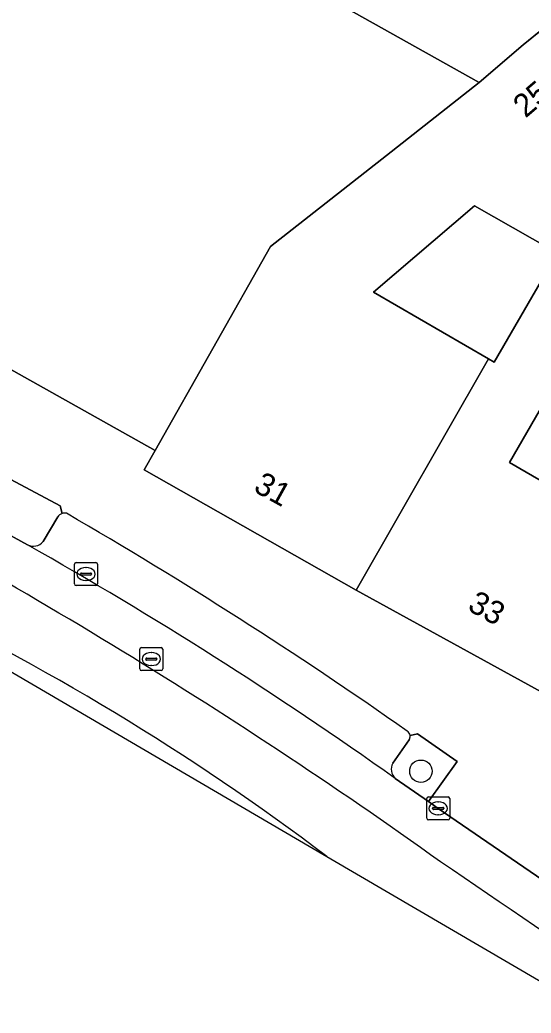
# Model space of a CAD drawing. Extents: x 161771 to 163125, y 382475 to 383179.
# Drawn here: x 161938.58 to 161960.76, y 382804.07 to 382847.18 of the extents above; entities that cross this region are included whole.
import ezdxf

# ---------------------------------------------------------------- set-up
doc = ezdxf.new("R2010")
doc.units = 0
for name, color, linetype in [('IMGEO_Boom', 7, 'Continuous'), ('IMGEO_Erf', 7, 'Continuous'), ('IMGEO_Groenvoorziening', 7, 'Continuous'), ('IMGEO_Kolk', 7, 'Continuous'), ('IMGEO_Pand', 7, 'Continuous'), ('IMGEO_Pand_nummerreeks', 7, 'Continuous'), ('IMGEO_Parkeervlak_open', 7, 'Continuous'), ('IMGEO_Rijbaan_lokaal_gesloten', 7, 'Continuous'), ('IMGEO_Rijbaan_lokaal_open', 7, 'Continuous'), ('IMGEO_Rioolput', 7, 'Continuous'), ('IMGEO_Voetpad_open', 7, 'Continuous')]:
    doc.layers.add(name, color=color, linetype=linetype)

msp = doc.modelspace()

# ---------------------------------------------------------------- linework, layer by layer
at = {"layer": 'IMGEO_Boom'}
msp.add_circle((161955.977, 382814.57), 0.489, dxfattribs=at)
at = {"layer": 'IMGEO_Erf'}
for points in [[(161968.728, 382852.865), (161960.405, 382846.092), (161961.238, 382846.769)], [(161962.488, 382836.719), (161958.294, 382839.117), (161953.924, 382835.358), (161958.915, 382832.47), (161959.161, 382832.328), (161961.207, 382835.864)], [(161963.586, 382834.487), (161959.813, 382827.965), (161966.426, 382824.139)]]:
    msp.add_lwpolyline(points, dxfattribs=at)
at = {"layer": 'IMGEO_Groenvoorziening'}
for points in [[(161940.409, 382825.753), (161940.331, 382826.089), (161937.087, 382827.816), (161936.776, 382827.755)], [(161936.32, 382825.81), (161938.902, 382824.399)], [(161939.582, 382824.537), (161940.222, 382825.606)], [(161954.859, 382814.256), (161956.311, 382813.259), (161957.542, 382814.993), (161955.832, 382816.19), (161955.504, 382816.122)], [(161955.465, 382815.928), (161954.756, 382814.922)]]:
    msp.add_lwpolyline(points, dxfattribs=at)
for centre, radius, start, end in [((161940.529, 382825.408), 0.365, 109.1626, 147.1789), ((161939.156, 382824.89), 0.553, 242.632, 320.3118), ((161955.223, 382816.078), 0.285, 328.2936, 8.973), ((161955.257, 382814.659), 0.566, 152.2887, 225.2941)]:
    msp.add_arc(centre, radius, start, end, dxfattribs=at)
at = {"layer": 'IMGEO_Kolk'}
for p, q in [((161940.945, 382822.705), (161940.945, 382823.557)), ((161941.02, 382823.631), (161941.872, 382823.631)), ((161941.433, 382823.411), (161941.458, 382823.411)), ((161941.946, 382823.557), (161941.946, 382822.705)), ((161941.204, 382823.125), (161941.204, 382823.137)), ((161941.642, 382823.088), (161941.244, 382823.088)), ((161941.247, 382823.174), (161941.645, 382823.174)), ((161941.456, 382822.851), (161941.431, 382822.851)), ((161941.688, 382823.137), (161941.688, 382823.125)), ((161941.872, 382822.631), (161941.02, 382822.631)), ((161956.226, 382812.533), (161956.226, 382813.385)), ((161956.301, 382813.459), (161957.153, 382813.459)), ((161957.227, 382813.385), (161957.227, 382812.533)), ((161956.485, 382812.953), (161956.485, 382812.965)), ((161956.528, 382813.002), (161956.926, 382813.002)), ((161956.714, 382813.239), (161956.739, 382813.239)), ((161956.969, 382812.965), (161956.969, 382812.953)), ((161956.923, 382812.916), (161956.525, 382812.916)), ((161956.737, 382812.679), (161956.712, 382812.679)), ((161957.153, 382812.459), (161956.301, 382812.459))]:
    msp.add_line(p, q, dxfattribs=at)
for points in [[(161940.945, 382822.705), (161940.945, 382823.557)], [(161941.02, 382823.631), (161941.872, 382823.631)], [(161941.946, 382823.557), (161941.946, 382822.705)], [(161941.872, 382822.631), (161941.02, 382822.631)], [(161956.226, 382812.533), (161956.226, 382813.385)], [(161956.301, 382813.459), (161957.153, 382813.459)], [(161957.227, 382813.385), (161957.227, 382812.533)], [(161957.153, 382812.459), (161956.301, 382812.459)]]:
    msp.add_lwpolyline(points, dxfattribs=at)
for centre, radius, start, end in [((161941.022, 382823.555), 0.0765, 91.552, 178.448), ((161941.022, 382823.555), 0.0765, 91.552, 178.448), ((161941.87, 382823.555), 0.0765, 1.552, 88.448), ((161941.87, 382823.555), 0.0765, 1.552, 88.448), ((161941.244, 382823.134), 0.0403, 85.8775, 175.7526), ((161941.241, 382823.124), 0.0366, 178.938, 274.7102), ((161941.645, 382823.131), 0.043, 264.8664, 352.4533), ((161941.649, 382823.136), 0.0386, 1.7309, 96.639), ((161941.022, 382822.707), 0.0765, 181.552, 268.448), ((161941.022, 382822.707), 0.0765, 181.552, 268.448), ((161941.87, 382822.707), 0.0765, 271.552, 358.448), ((161941.87, 382822.707), 0.0765, 271.552, 358.448), ((161956.303, 382813.383), 0.0765, 91.552, 178.448), ((161956.303, 382813.383), 0.0765, 91.552, 178.448), ((161957.151, 382813.383), 0.0765, 1.552, 88.448), ((161957.151, 382813.383), 0.0765, 1.552, 88.448), ((161956.525, 382812.962), 0.0403, 85.8775, 175.7526), ((161956.522, 382812.952), 0.0366, 178.938, 274.7102), ((161956.926, 382812.959), 0.043, 264.8664, 352.4533), ((161956.93, 382812.964), 0.0386, 1.7309, 96.639), ((161956.303, 382812.535), 0.0765, 181.552, 268.448), ((161956.303, 382812.535), 0.0765, 181.552, 268.448), ((161957.151, 382812.535), 0.0765, 271.552, 358.448), ((161957.151, 382812.535), 0.0765, 271.552, 358.448)]:
    msp.add_arc(centre, radius, start, end, dxfattribs=at)
for centre, major_axis, ratio, start_param, end_param in [((161941.432, 382823.131), (-0.387, 0.002), 0.722429, 4.712389, 7.853982), ((161941.457, 382823.131), (-0.39, 0.002), 0.717154, 1.570796, 4.712389), ((161956.713, 382812.959), (-0.387, 0.002), 0.722429, 4.712389, 7.853982), ((161956.738, 382812.959), (-0.39, 0.002), 0.717154, 1.570796, 4.712389)]:
    msp.add_ellipse(centre, major_axis=major_axis, ratio=ratio, start_param=start_param, end_param=end_param, dxfattribs=at)
at = {"layer": 'IMGEO_Pand'}
for points in [[(161938.172, 382855.87), (161935.571, 382851.327), (161925.788, 382856.766), (161923.225, 382854.706), (161921.507, 382853.326), (161918.6, 382851.014), (161914.919, 382848.172), (161915.064, 382843.832), (161919.34, 382841.346), (161919.878, 382842.285), (161944.451, 382828.498), (161949.455, 382837.351), (161954.479, 382841.299), (161958.508, 382844.465)], [(161958.915, 382832.47), (161953.924, 382835.358), (161958.294, 382839.117), (161962.488, 382836.719), (161962.771, 382836.845), (161966.134, 382834.922), (161972.054, 382840.15), (161965.278, 382848.079), (161962.308, 382845.524), (161961.238, 382846.769), (161960.405, 382846.092), (161958.508, 382844.465), (161954.479, 382841.299), (161949.455, 382837.351), (161944.451, 382828.498), (161943.963, 382827.66), (161953.171, 382822.43)], [(161959.813, 382827.965), (161963.586, 382834.487), (161961.207, 382835.864), (161959.161, 382832.328), (161958.915, 382832.47), (161953.171, 382822.43), (161962.509, 382817.293), (161965.007, 382821.675), (161966.426, 382824.139)]]:
    msp.add_lwpolyline(points, close=True, dxfattribs=at)
at = {"layer": 'IMGEO_Parkeervlak_open'}
for points in [[(161940.222, 382825.606), (161939.582, 382824.537)], [(161954.756, 382814.922), (161955.465, 382815.928)]]:
    msp.add_lwpolyline(points, dxfattribs=at)
for centre, radius, start, end in [((161940.529, 382825.408), 0.365, 109.1626, 147.1789), ((161940.53, 382825.413), 0.36, 78.0782, 109.55), ((161837.872, 382648.86), 204.571, 54.94016, 59.85546), ((161939.156, 382824.89), 0.553, 242.632, 320.3118), ((161849.68, 382666.411), 181.441, 54.57136, 60.54483), ((161955.226, 382816.08), 0.281, 8.5175, 55.7625), ((161955.223, 382816.078), 0.285, 328.2936, 8.973), ((161955.257, 382814.659), 0.566, 152.2887, 225.2941)]:
    msp.add_arc(centre, radius, start, end, dxfattribs=at)
at = {"layer": 'IMGEO_Rijbaan_lokaal_gesloten'}
for points in [[(161938.902, 382824.399), (161936.32, 382825.81), (161925.01, 382831.862), (161924.749, 382831.998)], [(161919.366, 382825.762), (161932.388, 382822.292), (161951.892, 382810.876)], [(161956.311, 382813.259), (161954.859, 382814.256)], [(161968.592, 382804.746), (161967.125, 382805.772), (161962.834, 382808.772), (161956.727, 382812.959), (161956.311, 382813.259)]]:
    msp.add_lwpolyline(points, dxfattribs=at)
for centre, radius, start, end in [((161886.934, 382724.948), 107.718, 52.91192, 76.55194), ((161822.897, 382623.343), 230.256, 54.43143, 62.94481), ((161849.68, 382666.411), 181.441, 54.57136, 60.54483), ((161663.73, 382376.996), 523.406, 51.63204, 55.9449)]:
    msp.add_arc(centre, radius, start, end, dxfattribs=at)
at = {"layer": 'IMGEO_Rijbaan_lokaal_open'}
for points in [[(161965.723, 382871.957), (161958.264, 382865.896), (161950.82, 382859.847), (161946.938, 382856.692), (161935.925, 382862.875), (161934.42, 382863.739), (161930.217, 382860.359), (161938.172, 382855.87), (161958.508, 382844.465), (161960.405, 382846.092), (161968.728, 382852.865)], [(161951.892, 382810.876), (161969.14, 382800.781), (161984.797, 382786.939)]]:
    msp.add_lwpolyline(points, dxfattribs=at)
for centre, radius, start, end in [((161886.934, 382724.948), 107.718, 52.91192, 76.55194), ((161822.897, 382623.343), 230.256, 54.43143, 62.94481), ((161663.73, 382376.996), 523.406, 51.63204, 55.9449)]:
    msp.add_arc(centre, radius, start, end, dxfattribs=at)
at = {"layer": 'IMGEO_Rioolput'}
for p, q in [((161943.778, 382819.013), (161943.778, 382819.865)), ((161943.853, 382819.939), (161944.705, 382819.939)), ((161944.779, 382819.865), (161944.779, 382819.013)), ((161944.037, 382819.433), (161944.037, 382819.445)), ((161944.475, 382819.396), (161944.077, 382819.396)), ((161944.08, 382819.482), (161944.478, 382819.482)), ((161944.266, 382819.719), (161944.291, 382819.719)), ((161944.521, 382819.445), (161944.521, 382819.433)), ((161944.289, 382819.159), (161944.264, 382819.159)), ((161944.705, 382818.939), (161943.853, 382818.939))]:
    msp.add_line(p, q, dxfattribs=at)
for points in [[(161943.778, 382819.013), (161943.778, 382819.865)], [(161943.853, 382819.939), (161944.705, 382819.939)], [(161944.779, 382819.865), (161944.779, 382819.013)], [(161944.705, 382818.939), (161943.853, 382818.939)]]:
    msp.add_lwpolyline(points, dxfattribs=at)
for centre, radius, start, end in [((161943.855, 382819.863), 0.0765, 91.552, 178.448), ((161943.855, 382819.863), 0.0765, 91.552, 178.448), ((161944.703, 382819.863), 0.0765, 1.552, 88.448), ((161944.703, 382819.863), 0.0765, 1.552, 88.448), ((161944.077, 382819.442), 0.0403, 85.8775, 175.7526), ((161944.074, 382819.432), 0.0366, 178.938, 274.7102), ((161944.478, 382819.439), 0.043, 264.8664, 352.4533), ((161944.482, 382819.444), 0.0386, 1.7309, 96.639), ((161943.855, 382819.015), 0.0765, 181.552, 268.448), ((161943.855, 382819.015), 0.0765, 181.552, 268.448), ((161944.703, 382819.015), 0.0765, 271.552, 358.448), ((161944.703, 382819.015), 0.0765, 271.552, 358.448)]:
    msp.add_arc(centre, radius, start, end, dxfattribs=at)
for centre, major_axis, ratio, start_param, end_param in [((161944.265, 382819.439), (-0.387, 0.002), 0.722429, 4.712389, 7.853982), ((161944.29, 382819.439), (-0.39, 0.002), 0.717154, 1.570796, 4.712389)]:
    msp.add_ellipse(centre, major_axis=major_axis, ratio=ratio, start_param=start_param, end_param=end_param, dxfattribs=at)
at = {"layer": 'IMGEO_Voetpad_open'}
for points in [[(162013.278, 382773.96), (162016.666, 382777.602), (162014.703, 382779.815), (162012.95, 382779.713), (162008.994, 382783.177), (162008.9, 382783.259), (162007.486, 382781.832), (162003.337, 382785.143), (162000, 382787.854), (161997.776, 382789.66), (161999.165, 382791.37), (161993.375, 382796.093), (161993.267, 382795.96), (161979.452, 382807.183), (161979.326, 382806.979), (161978.893, 382807.245), (161972.332, 382811.265), (161965.52, 382815.44), (161962.509, 382817.293), (161953.171, 382822.43), (161943.963, 382827.66), (161944.451, 382828.498), (161919.878, 382842.285)], [(161936.776, 382827.755), (161937.087, 382827.816), (161940.331, 382826.089), (161940.409, 382825.753)], [(161955.504, 382816.122), (161955.832, 382816.19), (161957.542, 382814.993), (161956.311, 382813.259), (161956.727, 382812.959), (161962.834, 382808.772), (161967.125, 382805.772), (161968.403, 382807.536), (161970.084, 382806.342), (161970.143, 382805.964)]]:
    msp.add_lwpolyline(points, dxfattribs=at)
for centre, radius, start, end in [((161940.53, 382825.413), 0.36, 78.0782, 109.55), ((161837.872, 382648.86), 204.571, 54.94016, 59.85546), ((161955.226, 382816.08), 0.281, 8.5175, 55.7625)]:
    msp.add_arc(centre, radius, start, end, dxfattribs=at)

# ---------------------------------------------------------------- texts
at = {"layer": 'IMGEO_Pand_nummerreeks'}
for s, rotation, p in [('25', 40.617, (161960.516, 382842.894)), ('31', 330.9625, (161948.665, 382826.744)), ('33', 330.9568, (161957.951, 382821.589))]:
    msp.add_text(s, height=1, rotation=rotation, dxfattribs=at).set_placement(p)

doc.saveas('drawing.dxf')
